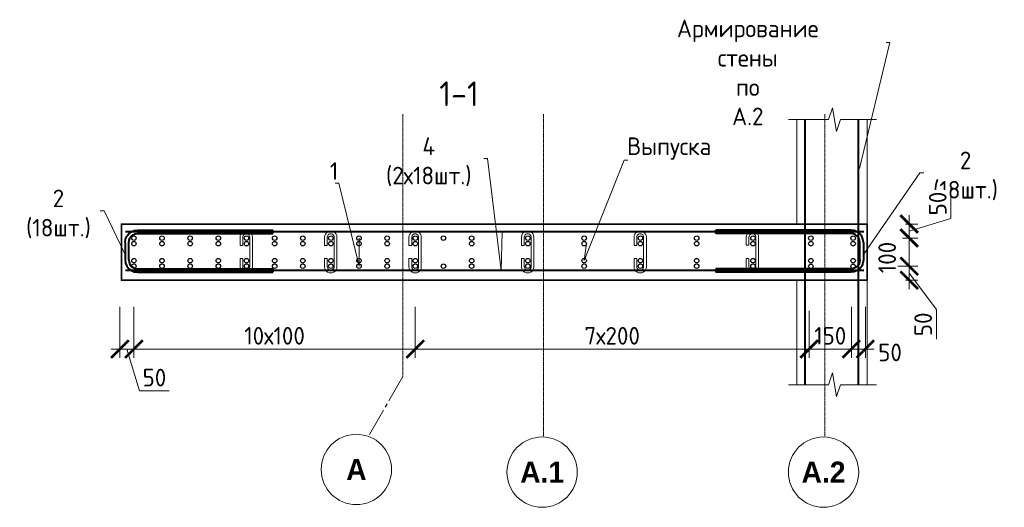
# Model space of a CAD drawing. Header units: millimetres. Extents: x 376598 to 1249954, y -318491 to -22134.
# Tile 361 of 444: x 1043148 to 1057144, y -307741 to -300809. Entities that reach past the tile are written whole.
import ezdxf
from ezdxf import colors
from ezdxf.entities.mleader import LeaderData, LeaderLine
from ezdxf.math import Vec2, Vec3

# ---------------------------------------------------------------- set-up
doc = ezdxf.new("R2010")
doc.units = ezdxf.units.MM
for name, pattern in [('______5', [1100, 800, -100, 100, -100]), ('HIDDEN2', [4.7625, 3.175, -1.5875]), ('осевая', [50.8, 31.75, -6.35, 6.35, -6.35])]:
    doc.linetypes.add(name, pattern=pattern)
for name, color, linetype, lineweight in [('1 Стены', 3, 'Continuous', 30), ('Арм_хомуты', 133, 'Continuous', 18), ('Арм_шпильки', 143, 'Continuous', 18), ('Оси', 40, '______5', 18), ('подоснова', 151, 'Continuous', 5), ('РАЗМЕРЫ', 1, 'Continuous', 9)]:
    doc.layers.add(name, color=color, linetype=linetype, lineweight=lineweight)
doc.layers.add('Колонна_ бетон', color=7, linetype='Continuous', lineweight=50, true_color=0xb4b496)
doc.styles.add('Century Gothic', font='GOTHIC.TTF')
doc.styles.add('GOST 2.304', font='CS_Gost2304.shx')
doc.styles.add('GOST-2.304_Type-B', font='GOST_Common.ttf')
doc.dimstyles.new('мой 25', dxfattribs={"dimscale": 100, "dimtxt": 2.5, "dimasz": 2.5, "dimexe": 1.25, "dimexo": 0.625, "dimtad": 1, "dimdec": 0, "dimlfac": 0.5, "dimtxsty": 'GOST-2.304_Type-B', "dimblk": 'ARCHTICK', "dimcen": 2.5, "dimdle": 1.25, "dimaunit": 1, "dimadec": 1, "dimazin": 2, "dimtfac": 1, "dimtdec": 0, "dimtmove": 1, "dimatfit": 3, "dimfxl": 6, "dimfxlon": 1, "dimtfill": 1, "dimlwd": -1, "dimlwe": -1, "dimarcsym": 0})

# ---------------------------------------------------------------- blocks, each defined once
blk = doc.blocks.new('_None')
blk = doc.blocks.new('*U1058')
at = {"color": 0, "linetype": 'ByBlock', "lineweight": -2}
for p, q in [((-60, 25), (-60, 410)), ((-50, 410), (-60, 410)), ((-50, 25), (-50, 410)), ((50, 25), (50, 410)), ((50, 410), (60, 410)), ((60, 25), (60, 410)), ((-58.8, 15.9), (-60, 25)), ((-55.3, 7.5), (-58.8, 15.9)), ((-49.7, 0.3), (-55.3, 7.5)), ((-49.1, 18.5), (-50, 25)), ((-42.5, -5.3), (-49.7, 0.3)), ((-46.7, 12.5), (-49.1, 18.5)), ((-42.7, 7.3), (-46.7, 12.5)), ((-37.5, 3.3), (-42.7, 7.3)), ((-31.5, 0.9), (-37.5, 3.3)), ((-25, 0), (-31.5, 0.9)), ((-25, 0), (25, 0)), ((25, 0), (31.5, 0.9)), ((31.5, 0.9), (37.5, 3.3)), ((37.5, 3.3), (42.7, 7.3)), ((42.5, -5.3), (49.7, 0.3)), ((42.7, 7.3), (46.7, 12.5)), ((46.7, 12.5), (49.1, 18.5)), ((49.1, 18.5), (50, 25)), ((49.7, 0.3), (55.3, 7.5)), ((55.3, 7.5), (58.8, 15.9)), ((58.8, 15.9), (60, 25)), ((-34.1, -8.8), (-42.5, -5.3)), ((-25, -10), (-34.1, -8.8)), ((25, -10), (-25, -10)), ((25, -10), (34.1, -8.8)), ((34.1, -8.8), (42.5, -5.3))]:
    blk.add_line(p, q, dxfattribs=at)
at = {"style": 'GOST 2.304', "oblique": 15, "flags": 9}
for tag, p in [('ПОЗИЦИЯ', (1121, -185)), ('ДИАМЕТР', (1121.3, -189.3)), ('КЛАСС', (1121.6, -193.8)), ('ДЛИНА', (1122, -198.5)), ('МАССА', (1122.3, -203.9))]:
    blk.add_attdef(tag, p, '', height=2.5, dxfattribs=at)
blk = doc.blocks.new('_ArchTick')
at = {"color": 0, "linetype": 'ByBlock', "const_width": 0.15}
blk.add_lwpolyline([(-0.5, -0.5), (0.5, 0.5)], dxfattribs=at)
blk = doc.blocks.new('*D1077')
at = {"layer": 'DEFPOINTS', "color": 0, "lineweight": 0, "transparency": 16777216}
for p in [(1055195, -303714, -2880), (1054995, -303913, -2880), (1055792, -303913)]:
    blk.add_point(p, dxfattribs=at)
at = {"layer": 'РАЗМЕРЫ', "color": 0, "linetype": 'Continuous', "transparency": 16777216}
for p, q in [((1056386, -303635), (1056386, -303210)), ((1055741, -303714), (1055917, -303714)), ((1055792, -303589), (1055792, -304038)), ((1055792, -303814), (1056386, -303635)), ((1055696, -303913), (1055917, -303913))]:
    blk.add_line(p, q, dxfattribs=at)
at = {"layer": 'РАЗМЕРЫ', "color": 0, "transparency": 16777216, "xscale": 250, "yscale": 250, "zscale": 250}
for p, rotation in [((1055792, -303714), 90), ((1055792, -303913), 270)]:
    blk.add_blockref('_ArchTick', p, dxfattribs=dict(at, rotation=rotation))
at = {"layer": 'РАЗМЕРЫ', "color": 0, "lineweight": 0, "transparency": 16777216, "insert": (1056198, -303423), "char_height": 250, "attachment_point": 5, "rotation": 90, "style": 'GOST-2.304_Type-B', "bg_fill": 3, "box_fill_scale": 1.1, "bg_fill_color": 256, "bg_fill_true_color": 13158600, "bg_fill_transparency": 0}
blk.add_mtext('50', dxfattribs=at)
blk = doc.blocks.new('*D1078')
at = {"layer": 'DEFPOINTS', "color": 0, "lineweight": 0, "transparency": 16777216}
for p in [(1054995, -304315, -4320), (1055792, -304315), (1055195, -304514, -2880)]:
    blk.add_point(p, dxfattribs=at)
at = {"layer": 'РАЗМЕРЫ', "color": 0, "linetype": 'Continuous', "transparency": 16777216}
for p, q in [((1055792, -304639), (1055792, -304190)), ((1055766, -304315), (1055917, -304315)), ((1055792, -304414), (1056179, -304928)), ((1055741, -304514), (1055917, -304514)), ((1056179, -304928), (1056179, -305353))]:
    blk.add_line(p, q, dxfattribs=at)
at = {"layer": 'РАЗМЕРЫ', "color": 0, "transparency": 16777216, "xscale": 250, "yscale": 250, "zscale": 250}
for p, rotation in [((1055792, -304315), 90), ((1055792, -304514), 270)]:
    blk.add_blockref('_ArchTick', p, dxfattribs=dict(at, rotation=rotation))
at = {"layer": 'РАЗМЕРЫ', "color": 0, "lineweight": 0, "transparency": 16777216, "insert": (1055991, -305140), "char_height": 250, "attachment_point": 5, "rotation": 90, "style": 'GOST-2.304_Type-B', "bg_fill": 3, "box_fill_scale": 1.1, "bg_fill_color": 256, "bg_fill_true_color": 13158600, "bg_fill_transparency": 0}
blk.add_mtext('50', dxfattribs=at)
blk = doc.blocks.new('*D1079')
at = {"layer": 'DEFPOINTS', "color": 0, "lineweight": 0, "transparency": 16777216}
for p in [(1055792, -303913, 2880), (1055792, -303913), (1054995, -304315, -1440)]:
    blk.add_point(p, dxfattribs=at)
at = {"layer": 'РАЗМЕРЫ', "color": 0, "linetype": 'Continuous', "transparency": 16777216}
for p, q in [((1055792, -304440), (1055792, -303788)), ((1055886, -303913), (1055917, -303913)), ((1055526, -304315), (1055917, -304315))]:
    blk.add_line(p, q, dxfattribs=at)
at = {"layer": 'РАЗМЕРЫ', "color": 0, "transparency": 16777216, "xscale": 250, "yscale": 250, "zscale": 250}
for p, rotation in [((1055792, -303913), 90), ((1055792, -304315), 270)]:
    blk.add_blockref('_ArchTick', p, dxfattribs=dict(at, rotation=rotation))
at = {"layer": 'РАЗМЕРЫ', "color": 0, "lineweight": 0, "transparency": 16777216, "insert": (1055479, -304190), "char_height": 250, "attachment_point": 5, "rotation": 90, "style": 'GOST-2.304_Type-B', "bg_fill": 3, "box_fill_scale": 1.1, "bg_fill_color": 256, "bg_fill_true_color": 13158600, "bg_fill_transparency": 0}
blk.add_mtext('100', dxfattribs=at)
blk = doc.blocks.new('*D1073')
at = {"layer": 'DEFPOINTS', "color": 0, "lineweight": 0, "transparency": 16777216}
for p in [(1048770, -302193), (1044772, -304314), (1048770, -305491)]:
    blk.add_point(p, dxfattribs=at)
at = {"layer": 'РАЗМЕРЫ', "color": 0, "linetype": 'Continuous', "transparency": 16777216}
for p, q in [((1044772, -304891), (1044772, -305616)), ((1048770, -304891), (1048770, -305616)), ((1044647, -305491), (1048895, -305491))]:
    blk.add_line(p, q, dxfattribs=at)
at = {"layer": 'РАЗМЕРЫ', "color": 0, "transparency": 16777216, "xscale": 250, "yscale": 250, "zscale": 250, "rotation": 180}
blk.add_blockref('_ArchTick', (1044772, -305491), dxfattribs=at)
at = {"layer": 'РАЗМЕРЫ', "color": 0, "transparency": 16777216, "xscale": 250, "yscale": 250, "zscale": 250}
blk.add_blockref('_ArchTick', (1048770, -305491), dxfattribs=at)
at = {"layer": 'РАЗМЕРЫ', "color": 0, "lineweight": 0, "transparency": 16777216, "insert": (1046771, -305303), "char_height": 250, "attachment_point": 5, "style": 'GOST-2.304_Type-B', "bg_fill": 3, "box_fill_scale": 1.1, "bg_fill_color": 256, "bg_fill_true_color": 13158600, "bg_fill_transparency": 0}
blk.add_mtext('10х100', dxfattribs=at)
blk = doc.blocks.new('*D1074')
at = {"layer": 'DEFPOINTS', "color": 0, "lineweight": 0, "transparency": 16777216}
for p in [(1048770, -302193), (1054370, -302192, -1440), (1054370, -305491)]:
    blk.add_point(p, dxfattribs=at)
at = {"layer": 'РАЗМЕРЫ', "color": 0, "linetype": 'Continuous', "transparency": 16777216}
for p, q in [((1048770, -304891), (1048770, -305616)), ((1054370, -304947), (1054370, -305616)), ((1048645, -305491), (1054495, -305491))]:
    blk.add_line(p, q, dxfattribs=at)
at = {"layer": 'РАЗМЕРЫ', "color": 0, "transparency": 16777216, "xscale": 250, "yscale": 250, "zscale": 250, "rotation": 180}
blk.add_blockref('_ArchTick', (1048770, -305491), dxfattribs=at)
at = {"layer": 'РАЗМЕРЫ', "color": 0, "transparency": 16777216, "xscale": 250, "yscale": 250, "zscale": 250}
blk.add_blockref('_ArchTick', (1054370, -305491), dxfattribs=at)
at = {"layer": 'РАЗМЕРЫ', "color": 0, "lineweight": 0, "transparency": 16777216, "insert": (1051570, -305303), "char_height": 250, "attachment_point": 5, "style": 'GOST-2.304_Type-B', "bg_fill": 3, "box_fill_scale": 1.1, "bg_fill_color": 256, "bg_fill_true_color": 13158600, "bg_fill_transparency": 0}
blk.add_mtext('7х200', dxfattribs=at)
blk = doc.blocks.new('*D1075')
at = {"layer": 'DEFPOINTS', "color": 0, "lineweight": 0, "transparency": 16777216}
for p in [(1054370, -302192, -1440), (1054970, -302224, -1440), (1054970, -305491)]:
    blk.add_point(p, dxfattribs=at)
at = {"layer": 'РАЗМЕРЫ', "color": 0, "linetype": 'Continuous', "transparency": 16777216}
for p, q in [((1054370, -304947), (1054370, -305616)), ((1054970, -304948), (1054970, -305616)), ((1054245, -305491), (1055095, -305491))]:
    blk.add_line(p, q, dxfattribs=at)
at = {"layer": 'РАЗМЕРЫ', "color": 0, "lineweight": 0, "transparency": 16777216, "insert": (1054670, -305303), "char_height": 250, "attachment_point": 5, "style": 'GOST-2.304_Type-B', "bg_fill": 3, "box_fill_scale": 1.1, "bg_fill_color": 256, "bg_fill_true_color": 13158600, "bg_fill_transparency": 0}
blk.add_mtext('150', dxfattribs=at)
at = {"layer": 'РАЗМЕРЫ', "color": 0, "transparency": 16777216, "xscale": 250, "yscale": 250, "zscale": 250, "rotation": 180}
blk.add_blockref('_ArchTick', (1054370, -305491), dxfattribs=at)
at = {"layer": 'РАЗМЕРЫ', "color": 0, "transparency": 16777216, "xscale": 250, "yscale": 250, "zscale": 250}
blk.add_blockref('_ArchTick', (1054970, -305491), dxfattribs=at)
blk = doc.blocks.new('*D1076')
at = {"layer": 'DEFPOINTS', "color": 0, "lineweight": 0, "transparency": 16777216}
for p in [(1054970, -303263), (1055170, -303263), (1055170, -305491)]:
    blk.add_point(p, dxfattribs=at)
at = {"layer": 'РАЗМЕРЫ', "color": 0, "linetype": 'Continuous', "transparency": 16777216}
for p, q in [((1054970, -304891), (1054970, -305616)), ((1055170, -304891), (1055170, -305616)), ((1054845, -305491), (1055295, -305491))]:
    blk.add_line(p, q, dxfattribs=at)
at = {"layer": 'РАЗМЕРЫ', "color": 0, "transparency": 16777216, "xscale": 250, "yscale": 250, "zscale": 250, "rotation": 180}
blk.add_blockref('_ArchTick', (1054970, -305491), dxfattribs=at)
at = {"layer": 'РАЗМЕРЫ', "color": 0, "lineweight": 0, "transparency": 16777216, "insert": (1055520, -305540), "char_height": 250, "attachment_point": 5, "style": 'GOST-2.304_Type-B', "bg_fill": 3, "box_fill_scale": 1.1, "bg_fill_color": 256, "bg_fill_true_color": 13158600, "bg_fill_transparency": 0}
blk.add_mtext('50', dxfattribs=at)
at = {"layer": 'РАЗМЕРЫ', "color": 0, "transparency": 16777216, "xscale": 250, "yscale": 250, "zscale": 250}
blk.add_blockref('_ArchTick', (1055170, -305491), dxfattribs=at)
blk = doc.blocks.new('*U1066')
for p, q in [((-8, 0), (-7.4, 4.7)), ((-7.4, -4.7), (-8, 0)), ((-7.4, 4.7), (-5.6, 9)), ((-5.6, 9), (-2.7, 12.7)), ((-2.7, 12.7), (1, 15.6)), ((1, 15.6), (5.3, 17.4)), ((5.3, 17.4), (10, 18)), ((34, 18), (10, 18)), ((10, 10), (34, 10)), ((34, 10), (34, 18)), ((72.3, 18), (96.3, 18)), ((72.3, 10), (72.3, 18)), ((96.3, 10), (72.3, 10)), ((100.9, 17.4), (96.3, 18)), ((105.3, 15.6), (100.9, 17.4)), ((109, 12.7), (105.3, 15.6)), ((111.9, 9), (109, 12.7)), ((113.7, 4.7), (111.9, 9)), ((114.3, 0), (113.7, 4.7)), ((-5.6, -9), (-7.4, -4.7)), ((-2.7, -12.7), (-5.6, -9)), ((1, -15.6), (-2.7, -12.7)), ((5.3, -17.4), (1, -15.6)), ((10, -18), (5.3, -17.4)), ((10, -18), (96.3, -18)), ((96.3, -18), (100.9, -17.4)), ((100.9, -17.4), (105.3, -15.6)), ((105.3, -15.6), (109, -12.7)), ((109, -12.7), (111.9, -9)), ((111.9, -9), (113.7, -4.7)), ((113.7, -4.7), (114.3, 0))]:
    blk.add_line(p, q)
at = {"color": 0, "linetype": 'ByBlock', "lineweight": -2}
for p, q in [((0, 0), (0.3, 2.6)), ((0.3, 2.6), (1.3, 5)), ((1.3, 5), (2.9, 7.1)), ((2.9, 7.1), (5, 8.7)), ((5, 8.7), (7.4, 9.7)), ((7.4, 9.7), (10, 10)), ((98.9, 9.7), (96.3, 10)), ((101.3, 8.7), (98.9, 9.7)), ((103.3, 7.1), (101.3, 8.7)), ((104.9, 5), (103.3, 7.1)), ((105.9, 2.6), (104.9, 5)), ((106.3, 0), (105.9, 2.6)), ((0.3, -2.6), (0, 0)), ((1.3, -5), (0.3, -2.6)), ((2.9, -7.1), (1.3, -5)), ((5, -8.7), (2.9, -7.1)), ((7.4, -9.7), (5, -8.7)), ((10, -10), (7.4, -9.7)), ((10, -10), (96.3, -10)), ((96.3, -10), (98.9, -9.7)), ((98.9, -9.7), (101.3, -8.7)), ((101.3, -8.7), (103.3, -7.1)), ((103.3, -7.1), (104.9, -5)), ((104.9, -5), (105.9, -2.6)), ((105.9, -2.6), (106.3, 0))]:
    blk.add_line(p, q, dxfattribs=at)
at = {"style": 'GOST 2.304', "oblique": 15, "flags": 9}
for tag, p in [('ПОЗИЦИЯ', (118, -56.6)), ('ДИАМЕТР', (117.8, -62.2)), ('ДЛИНА', (118.1, -72.5)), ('КЛАСС', (118, -67.8)), ('МАССА', (118.7, -78.2))]:
    blk.add_attdef(tag, p, '', height=2.5, dxfattribs=at)
blk = doc.blocks.new('*D3845')
at = {"layer": 'DEFPOINTS', "color": 0, "lineweight": 0, "transparency": 16777216}
for p in [(1044772, -304314), (1044573, -304514), (1044573, -305491)]:
    blk.add_point(p, dxfattribs=at)
at = {"layer": 'РАЗМЕРЫ', "color": 0, "linetype": 'Continuous', "transparency": 16777216}
for p, q in [((1044573, -304891), (1044573, -305616)), ((1044772, -304891), (1044772, -305616)), ((1044897, -305491), (1044448, -305491)), ((1044672, -305491), (1044850, -306084)), ((1044850, -306084), (1045275, -306084))]:
    blk.add_line(p, q, dxfattribs=at)
at = {"layer": 'РАЗМЕРЫ', "color": 0, "transparency": 16777216, "xscale": 250, "yscale": 250, "zscale": 250, "rotation": 180}
blk.add_blockref('_ArchTick', (1044573, -305491), dxfattribs=at)
at = {"layer": 'РАЗМЕРЫ', "color": 0, "transparency": 16777216, "xscale": 250, "yscale": 250, "zscale": 250}
blk.add_blockref('_ArchTick', (1044772, -305491), dxfattribs=at)
at = {"layer": 'РАЗМЕРЫ', "color": 0, "lineweight": 0, "transparency": 16777216, "insert": (1045063, -305897), "char_height": 250, "attachment_point": 5, "style": 'GOST-2.304_Type-B', "bg_fill": 3, "box_fill_scale": 1.1, "bg_fill_color": 256, "bg_fill_true_color": 13158600, "bg_fill_transparency": 0}
blk.add_mtext('50', dxfattribs=at)

msp = doc.modelspace()

# ---------------------------------------------------------------- linework, layer by layer
at = {"color": 0, "linetype": 'ByBlock', "lineweight": 0}
for centre in [(1047933.8, -307203.6), (1050574.5, -307241.3), (1054574.5, -307241.3)]:
    msp.add_circle(centre, 500, dxfattribs=at)
at = {"layer": '1 Стены', "color": 252, "linetype": 'HIDDEN2', "lineweight": 0, "true_color": 0x939598}
for p, q in [((1045074.7, -303714.2), (1044594.7, -303714.2)), ((1044594.7, -303714.2), (1044594.7, -304514.2)), ((1044594.7, -304514.2), (1045074.7, -304514.2))]:
    msp.add_line(p, q, dxfattribs=at)
at = {"layer": 'Колонна_ бетон', "color": 180, "linetype": 'Continuous', "lineweight": 35, "transparency": 33554687}
msp.add_lwpolyline([(1055194.7, -304514.2), (1044594.7, -304514.2), (1044594.7, -303714.2), (1055194.7, -303714.2)], close=True, dxfattribs=at)
at = {"layer": 'Оси', "color": 16, "linetype": '______5', "lineweight": 0, "ltscale": 0.5, "transparency": 33554687}
msp.add_line((1048594.7, -305882.7), (1048105.4, -306730.1), dxfattribs=at)
at = {"layer": 'РАЗМЕРЫ', "color": 4, "lineweight": 40}
for p, q in [((1055145.8, -303825.3, -2880), (1044653.9, -303825.3, -2880)), ((1055145.8, -304375.3, -2880), (1044653.9, -304375.3, -2880))]:
    msp.add_line(p, q, dxfattribs=at)
at = {"layer": 'РАЗМЕРЫ'}
msp.add_lwpolyline([(1055325.8, -305998.2), (1054815.8, -305998.2), (1054759.5, -306167), (1054703.3, -305829.5), (1054647, -305998.2), (1054075.8, -305998.2)], dxfattribs=at)
at = {"layer": 'РАЗМЕРЫ', "color": 6, "linetype": 'Continuous', "lineweight": 30}
for centre in [(1044771.8, -303914.2), (1045171.8, -303914.2), (1045571.8, -303914.2), (1045971.8, -303914.2), (1046371.8, -303914.2), (1046771.8, -303914.2), (1047171.8, -303914.2), (1047571.8, -303914.2), (1047971.8, -303914.2), (1048371.8, -303914.2), (1048771.8, -303914.2), (1049571.8, -303914.2), (1050371.8, -303914.2), (1051171.8, -303914.2), (1051971.8, -303914.2), (1052771.8, -303914.2), (1053571.8, -303914.2), (1054394.7, -303914.6, -1440), (1054994.7, -303914.6, -1440), (1044771.8, -304314.2), (1045171.8, -304314.2), (1045571.8, -304314.2), (1045971.8, -304314.2), (1046371.8, -304314.2), (1046771.8, -304314.2), (1047171.8, -304314.2), (1047571.8, -304314.2), (1047971.8, -304314.2), (1048371.8, -304314.2), (1048771.8, -304314.2), (1049571.8, -304314.2), (1050371.8, -304314.2), (1051171.8, -304314.2), (1051971.8, -304314.2), (1052771.8, -304314.2), (1053571.8, -304314.2), (1054394.7, -304314.6, -1440), (1054994.7, -304314.6, -1440)]:
    msp.add_circle(centre, 32, dxfattribs=at)
at = {"layer": 'РАЗМЕРЫ', "color": 252, "linetype": 'Continuous', "lineweight": 30, "true_color": 0x939598}
for centre in [(1044771.8, -303992.8), (1045171.8, -303992.8), (1045571.8, -303992.8), (1045971.8, -303992.8), (1046371.8, -303992.8), (1046771.8, -303992.8), (1047171.8, -303992.8), (1047571.8, -303992.8), (1047971.8, -303992.8), (1048371.8, -303992.8), (1048771.8, -303992.8), (1049571.8, -303992.8), (1050371.8, -303992.8), (1051171.8, -303992.8), (1051971.8, -303992.8), (1052771.8, -303992.8), (1053571.8, -303992.8), (1054394.7, -303993.2, -1440), (1054994.7, -303993.2, -1440), (1044771.8, -304234.2), (1045171.8, -304234.2), (1045571.8, -304234.2), (1045971.8, -304234.2), (1046371.8, -304234.2), (1046771.8, -304234.2), (1047171.8, -304234.2), (1047571.8, -304234.2), (1047971.8, -304234.2), (1048371.8, -304234.2), (1048771.8, -304234.2), (1049571.8, -304234.2), (1050371.8, -304234.2), (1051171.8, -304234.2), (1051971.8, -304234.2), (1052771.8, -304234.2), (1053571.8, -304234.2), (1054394.7, -304234.6, -1440), (1054994.7, -304234.6, -1440)]:
    msp.add_circle(centre, 32, dxfattribs=at)

# ---------------------------------------------------------------- block references
at = {"layer": 'Арм_хомуты', "lineweight": 40, "yscale": 5, "zscale": 5}
for p, xscale, rotation in [((1044698.1, -304100.3, -2880), -5, 270), ((1055091.3, -304100.3, -2880), 5, 90.00000000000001)]:
    msp.add_blockref('*U1058', p, dxfattribs=dict(at, xscale=xscale, rotation=rotation))

# ---------------------------------------------------------------- texts
at = {"layer": 'Оси', "color": 16, "linetype": 'Continuous', "lineweight": 25, "transparency": 33554687, "char_height": 600, "attachment_point": 5, "style": 'Century Gothic'}
for s, insert, width in [('\\A1;{\\fCentury Gothic|i0|b1;\\H300.000000;\\W1.000000;\\C16;А}\\P', (1047933.8, -307203.6), 920), ('\\A1;{\\fCentury Gothic|i0|b1;\\H300.000000;\\W1.000000;\\C16;А.1}\\P', (1050574.5, -307241.3), 1620), ('\\A1;{\\fCentury Gothic|i0|b1;\\H300.000000;\\W1.000000;\\C16;А.2}\\P', (1054574.5, -307241.3), 1620)]:
    msp.add_mtext(s, dxfattribs=dict(at, insert=insert, width=width))
at = {"layer": 'РАЗМЕРЫ', "insert": (1049392.6, -301862, -2880), "char_height": 350, "attachment_point": 5, "style": 'GOST-2.304_Type-B'}
msp.add_mtext_dynamic_manual_height_columns('1-1', width=3941.213, gutter_width=625, heights=[0], dxfattribs=at)

# ---------------------------------------------------------------- leaders
at = {"layer": 'подоснова'}
ml = msp.add_multileader_mtext('Standard', dxfattribs=at)
ml.set_content('4 (2х18шт.)', color=256, style='GOST-2.304_Type-B')
ml.set_leader_properties(color=256, linetype='ByLayer', lineweight=15)
ml.set_arrow_properties(name='NONE')
ml.build(insert=Vec2(0, 0))
ml.multileader.update_dxf_attribs({"text_left_attachment_type": 6, "text_right_attachment_type": 6, "dogleg_length": 10, "arrow_head_size": 18})
ctx = ml.context
ctx.base_point, ctx.char_height, ctx.arrow_head_size, ctx.landing_gap_size, ctx.plane_origin = Vec3(1048137.3, -302782.9, -2880), 250, 18, 20, Vec3(1046601.8, -302237.8, -2880)
ctx.left_attachment, ctx.right_attachment, ctx.text_align_type = 6, 6, 1
notes = []
notes.append((ctx, [(1, (1, 1, 0), (1049797.9, -302782.9, -2880), (-1, 0), 10, [(1, [(1050007.3, -303825.3, -2880), (1049990.2, -304375.3, -2880)], 0, [])])]))
ctx.mtext.insert, ctx.mtext.width, ctx.mtext.alignment, ctx.mtext.flow_direction = Vec3(1048962.6, -302482.9, -2880), 22.898, 2, 5
ml = msp.add_multileader_mtext('Standard', dxfattribs=at)
ml.set_content('Выпуска ', color=256, style='GOST-2.304_Type-B')
ml.set_leader_properties(color=256, linetype='ByLayer', lineweight=15)
ml.set_arrow_properties(name='NONE')
ml.build(insert=Vec2(0, 0))
ml.multileader.update_dxf_attribs({"text_left_attachment_type": 6, "text_right_attachment_type": 6, "dogleg_length": 10, "arrow_head_size": 18})
ctx = ml.context
ctx.base_point, ctx.char_height, ctx.arrow_head_size, ctx.landing_gap_size, ctx.plane_origin = Vec3(1051748.3, -302808.1, -1440), 250, 18, 20, Vec3(1048994.7, -301505.6, -1440)
ctx.left_attachment, ctx.right_attachment, ctx.text_align_type = 6, 6, 1
notes.append((ctx, [(0, (1, 1, 0), (1051738.3, -302808.1, -1440), (1, 0), 10, [(1, [(1051203.8, -303992.8, -1440), (1051171.8, -304234.2, -1440)], 0, [])])]))
ctx.mtext.insert, ctx.mtext.width, ctx.mtext.alignment, ctx.mtext.flow_direction = Vec3(1052380.8, -302483.1, -1440), 22.898, 2, 5
ml = msp.add_multileader_mtext('Standard', dxfattribs=at)
ml.set_content('2 (18шт.)', color=256, style='GOST-2.304_Type-B')
ml.set_leader_properties(color=256, linetype='ByLayer', lineweight=15)
ml.set_arrow_properties(name='NONE')
ml.build(insert=Vec2(0, 0))
ml.multileader.update_dxf_attribs({"text_left_attachment_type": 6, "text_right_attachment_type": 6, "dogleg_length": 10, "arrow_head_size": 18})
ctx = ml.context
ctx.base_point, ctx.char_height, ctx.arrow_head_size, ctx.landing_gap_size, ctx.plane_origin = Vec3(1055955.5, -302984.3, -2880), 250, 18, 20, Vec3(1052838.9, -302978, -2880)
ctx.left_attachment, ctx.right_attachment, ctx.text_align_type = 6, 6, 1
notes.append((ctx, [(0, (1, 1, 0), (1055945.5, -302984.3, -2880), (1, 0), 10, [(0, [(1055141.3, -304147.5, -2880)], 0, [])])]))
ctx.mtext.insert, ctx.mtext.width, ctx.mtext.alignment, ctx.mtext.flow_direction = Vec3(1056593.3, -302684.3, -2880), 22.898, 2, 5
ml = msp.add_multileader_mtext('Standard', dxfattribs=at)
ml.set_content('1 ', color=256, style='GOST-2.304_Type-B')
ml.set_leader_properties(color=256, linetype='ByLayer', lineweight=15)
ml.set_arrow_properties(name='NONE')
ml.build(insert=Vec2(0, 0))
ml.multileader.update_dxf_attribs({"text_left_attachment_type": 6, "text_right_attachment_type": 6, "dogleg_length": 10, "arrow_head_size": 18})
ctx = ml.context
ctx.base_point, ctx.char_height, ctx.arrow_head_size, ctx.landing_gap_size, ctx.plane_origin = Vec3(1047559.5, -303135.3), 250, 18, 20, Vec3(1046200.9, -301832.8)
ctx.left_attachment, ctx.right_attachment, ctx.text_align_type = 6, 6, 1
notes.append((ctx, [(1, (1, 1, 0), (1047684.5, -303135.3), (-1, 0), 10, [(1, [(1047974.3, -303912.6), (1047971.8, -304314.2)], 0, [])])]))
ctx.mtext.insert, ctx.mtext.width, ctx.mtext.alignment, ctx.mtext.flow_direction = Vec3(1047617, -302835.3), 22.898, 2, 5
ml = msp.add_multileader_mtext('Standard', dxfattribs=at)
ml.set_content('2 (18шт.)', color=256, style='GOST-2.304_Type-B')
ml.set_leader_properties(color=256, linetype='ByLayer', lineweight=15)
ml.set_arrow_properties(name='NONE')
ml.build(insert=Vec2(0, 0))
ml.multileader.update_dxf_attribs({"text_left_attachment_type": 6, "text_right_attachment_type": 6, "dogleg_length": 10, "arrow_head_size": 18})
ctx = ml.context
ctx.base_point, ctx.char_height, ctx.arrow_head_size, ctx.landing_gap_size, ctx.plane_origin = Vec3(1043061.2, -303524, -2880), 250, 18, 20, Vec3(1040958.3, -302978, -2880)
ctx.left_attachment, ctx.right_attachment, ctx.text_align_type = 6, 6, 1
notes.append((ctx, [(1, (1, 1, 0), (1044346.8, -303524, -2880), (-1, 0), 10, [(0, [(1044648.1, -304147.5, -2880)], 0, [])])]))
ctx.mtext.insert, ctx.mtext.width, ctx.mtext.alignment, ctx.mtext.flow_direction = Vec3(1043699, -303224, -2880), 22.898, 2, 5
for ctx, leaders in notes:
    for number, flags, end, landing, length, lines in leaders:
        leader = LeaderData()
        leader.index, (leader.has_last_leader_line, leader.has_dogleg_vector, leader.attachment_direction) = number, flags
        leader.last_leader_point, leader.dogleg_vector, leader.dogleg_length = Vec3(end), Vec3(landing), length
        for number, points, colour, breaks in lines:
            line = LeaderLine()
            line.index, line.vertices, line.color, line.breaks = number, Vec3.list(points), colors.encode_raw_color(colour), breaks
            leader.lines.append(line)
        ctx.leaders.append(leader)

# ---------------------------------------------------------------- next in the draw order: dimensions: what is measured, and where the dimension line sits
at = {"layer": 'РАЗМЕРЫ', "lineweight": 0}
dim = msp.add_linear_dim(base=(1048769.7, -305490.5), p1=(1044771.8, -304314.2), p2=(1048769.7, -302192.6), angle=180, text='10х100', dimstyle='мой 25', dxfattribs=at)
dim.commit()
dim.dimension.update_dxf_attribs({"geometry": '*D1073', "text_midpoint": (1046770.7, -305303)})
dim = msp.add_linear_dim(base=(1055792, -303912.8, 2880), p1=(1055194.7, -303714.2), p2=(1054994.7, -303912.8), angle=90, dimstyle='мой 25', override={"dimlfac": 0.25}, dxfattribs=at)
dim.commit()
dim.dimension.update_dxf_attribs({"geometry": '*D1077', "text_midpoint": (1056198.2, -303572.9, 2880)})
dim = msp.add_linear_dim(base=(1055792, -304314.6, 2880), p1=(1055194.7, -304514.2), p2=(1054994.7, -304314.6, -1440), angle=90, dimstyle='мой 25', override={"dimlfac": 0.25}, dxfattribs=at)
dim.commit()
dim.dimension.update_dxf_attribs({"geometry": '*D1078', "text_midpoint": (1056178.5, -304990.2, 2880), "dimtype": 160})

# ---------------------------------------------------------------- next in the draw order: block references
at = {"layer": 'Арм_шпильки', "color": 3, "xscale": 4.875, "yscale": 4.875, "zscale": 4.875, "rotation": 89.99999999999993}
for p in [(1046369, -304370, -2880), (1047569, -304370, -2880)]:
    msp.add_blockref('*U1066', p, dxfattribs=at)

# ---------------------------------------------------------------- next in the draw order: dimensions: what is measured, and where the dimension line sits
at = {"layer": 'РАЗМЕРЫ', "lineweight": 0}
dim = msp.add_linear_dim(base=(1054369.7, -305490.5), p1=(1048769.7, -302192.6), p2=(1054369.7, -302192.2, -1440), angle=180, text='7х200', dimstyle='мой 25', dxfattribs=at)
dim.commit()
dim.dimension.update_dxf_attribs({"geometry": '*D1074', "text_midpoint": (1051569.7, -305303)})
dim = msp.add_linear_dim(base=(1055792, -303912.8), p1=(1054994.7, -304314.6, -1440), p2=(1055792, -303912.8, 2880), angle=90, dimstyle='мой 25', override={"dimlfac": 0.25}, dxfattribs=at)
dim.commit()
dim.dimension.update_dxf_attribs({"geometry": '*D1079', "text_midpoint": (1055667, -304189.6), "dimtype": 160})
dim = msp.add_linear_dim(base=(1044572.7, -305490.5), p1=(1044771.8, -304314.2), p2=(1044572.7, -304514.2), angle=180, dimstyle='мой 25', override={"dimlfac": 0.25}, dxfattribs=at)
dim.commit()
dim.dimension.update_dxf_attribs({"geometry": '*D3845', "text_midpoint": (1044912.9, -305896.8)})

# ---------------------------------------------------------------- next in the draw order: linework, layer by layer
at = {"layer": 'Оси', "color": 16, "linetype": 'осевая', "lineweight": 0, "ltscale": 0.5, "transparency": 33554687}
for p, q in [((1048594.7, -305882.7), (1048594.7, -302153.7)), ((1050594.7, -306730.1), (1050594.7, -302153.7))]:
    msp.add_line(p, q, dxfattribs=at)
at = {"layer": 'РАЗМЕРЫ', "color": 6, "linetype": 'Continuous', "lineweight": 30}
for centre in [(1049171.8, -303914.2), (1049171.8, -304314.2)]:
    msp.add_circle(centre, 32, dxfattribs=at)

# ---------------------------------------------------------------- next in the draw order: block references
at = {"layer": 'Арм_шпильки', "color": 3, "xscale": 4.875, "yscale": 4.875, "zscale": 4.875, "rotation": 89.99999999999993}
for p in [(1048769, -304370, -2880), (1050369, -304370, -2880), (1051969, -304370, -2880), (1053563.3, -304369.2, -2880)]:
    msp.add_blockref('*U1066', p, dxfattribs=at)

# ---------------------------------------------------------------- next in the draw order: dimensions: what is measured, and where the dimension line sits
at = {"layer": 'РАЗМЕРЫ', "lineweight": 0}
dim = msp.add_linear_dim(base=(1054969.7, -305490.5), p1=(1054369.7, -302192.2, -1440), p2=(1054969.7, -302224.2, -1440), angle=180, dimstyle='мой 25', override={"dimlfac": 0.25}, dxfattribs=at)
dim.commit()
dim.dimension.update_dxf_attribs({"geometry": '*D1075', "text_midpoint": (1054669.7, -305490.5), "dimtype": 160})

# ---------------------------------------------------------------- next in the draw order: linework, layer by layer
at = {"layer": 'Оси', "color": 16, "linetype": 'осевая', "lineweight": 0, "ltscale": 0.5, "transparency": 33554687}
msp.add_line((1054594.7, -306730.1), (1054594.7, -302153.7), dxfattribs=at)
at = {"layer": 'РАЗМЕРЫ', "color": 4, "lineweight": 0}
for p, q in [((1054194.7, -303714.2), (1054194.7, -302229.2)), ((1054194.7, -304513.2), (1054194.7, -305998.2))]:
    msp.add_line(p, q, dxfattribs=at)
at = {"layer": 'РАЗМЕРЫ', "color": 4, "lineweight": 40}
msp.add_line((1054312.4, -305998.2), (1054312.4, -302229.2), dxfattribs=at)
at = {"layer": 'РАЗМЕРЫ'}
msp.add_lwpolyline([(1055325.8, -302229.2), (1054815.8, -302229.2), (1054759.5, -302397.9), (1054703.3, -302060.4), (1054647, -302229.2), (1054075.8, -302229.2)], dxfattribs=at)

# ---------------------------------------------------------------- next in the draw order: dimensions: what is measured, and where the dimension line sits
at = {"layer": 'РАЗМЕРЫ', "lineweight": 0}
dim = msp.add_linear_dim(base=(1055169.7, -305490.5), p1=(1054969.7, -303263.5), p2=(1055169.7, -303263.5), angle=180, dimstyle='мой 25', override={"dimlfac": 0.25}, dxfattribs=at)
dim.commit()
dim.dimension.update_dxf_attribs({"geometry": '*D1076', "text_midpoint": (1055520.4, -305727.1), "dimtype": 160})

# ---------------------------------------------------------------- next in the draw order: leaders
at = {"layer": 'подоснова'}
ml = msp.add_multileader_mtext('Standard', dxfattribs=at)
ml.set_content('Армирование стены по А.2', color=256, style='GOST-2.304_Type-B')
ml.set_leader_properties(color=256, linetype='ByLayer', lineweight=15)
ml.set_arrow_properties(name='NONE')
ml.build(insert=Vec2(0, 0))
ml.multileader.update_dxf_attribs({"text_left_attachment_type": 6, "text_right_attachment_type": 6, "dogleg_length": 10, "arrow_head_size": 18})
ctx = ml.context
ctx.base_point, ctx.char_height, ctx.arrow_head_size, ctx.landing_gap_size, ctx.plane_origin = Vec3(1051486.8, -301133.9, -2880), 250, 18, 20, Vec3(1052784.8, -301754.1, -2880)
ctx.left_attachment, ctx.right_attachment, ctx.text_align_type = 6, 6, 1
notes = []
notes.append((ctx, [(1, (1, 1, 0), (1055518.6, -301133.9, -2880), (-1, 0), 10, [(0, [(1055087.1, -302923.5, -2880)], 0, [])])]))
ctx.mtext.insert, ctx.mtext.width, ctx.mtext.alignment, ctx.mtext.flow_direction = Vec3(1053497.7, -300808.9, -2880), 22.898, 2, 5
for ctx, leaders in notes:
    for number, flags, end, landing, length, lines in leaders:
        leader = LeaderData()
        leader.index, (leader.has_last_leader_line, leader.has_dogleg_vector, leader.attachment_direction) = number, flags
        leader.last_leader_point, leader.dogleg_vector, leader.dogleg_length = Vec3(end), Vec3(landing), length
        for number, points, colour, breaks in lines:
            line = LeaderLine()
            line.index, line.vertices, line.color, line.breaks = number, Vec3.list(points), colors.encode_raw_color(colour), breaks
            leader.lines.append(line)
        ctx.leaders.append(leader)

# ---------------------------------------------------------------- next in the draw order: linework, layer by layer
at = {"layer": 'РАЗМЕРЫ', "color": 4, "lineweight": 40}
msp.add_line((1055070.8, -305998.2), (1055070.8, -302229.2), dxfattribs=at)
at = {"layer": 'РАЗМЕРЫ', "color": 4, "lineweight": 0}
for p, q in [((1055194.7, -303714.2), (1055194.7, -302229.2)), ((1055194.7, -304513.2), (1055194.7, -305998.2))]:
    msp.add_line(p, q, dxfattribs=at)

doc.saveas('drawing.dxf')
